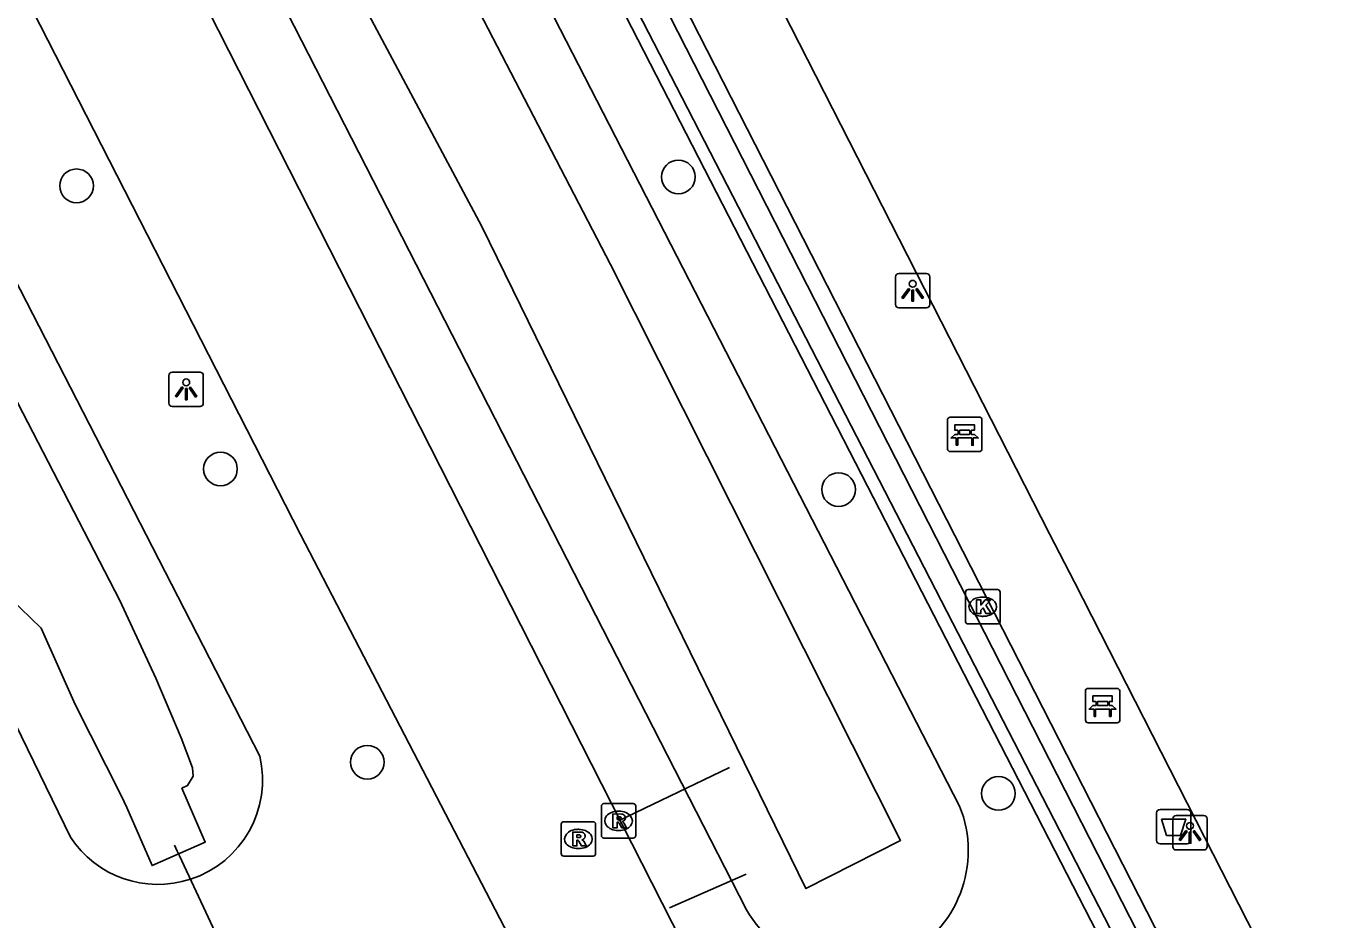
# Model space of a CAD drawing. Extents: x 158838 to 160074, y 386376 to 387776.
# Drawn here: x 159358.26 to 159396.04, y 387387.26 to 387413.21 of the extents above; entities that cross this region are included whole.
import ezdxf

# ---------------------------------------------------------------- set-up
doc = ezdxf.new("R2010")
doc.units = 0
for name, color, linetype in [('IMGEO_Afvalbak', 7, 'Continuous'), ('IMGEO_Bank', 7, 'Continuous'), ('IMGEO_Berm_groen', 7, 'Continuous'), ('IMGEO_Boom', 7, 'Continuous'), ('IMGEO_Duiker', 7, 'Continuous'), ('IMGEO_Fietspad_gesloten', 7, 'Continuous'), ('IMGEO_Groenvoorziening', 7, 'Continuous'), ('IMGEO_Haag', 7, 'Continuous'), ('IMGEO_Hek', 7, 'Continuous'), ('IMGEO_Kolk', 7, 'Continuous'), ('IMGEO_Lichtpunt', 7, 'Continuous'), ('IMGEO_Meer_plas_ven_vijver', 7, 'Continuous'), ('IMGEO_Muur', 7, 'Continuous'), ('IMGEO_Rioolput', 7, 'Continuous'), ('IMGEO_Voetpad_open', 7, 'Continuous'), ('IMGEO_Waterloop', 7, 'Continuous')]:
    doc.layers.add(name, color=color, linetype=linetype)

msp = doc.modelspace()

# ---------------------------------------------------------------- linework, layer by layer
at = {"layer": 'IMGEO_Afvalbak'}
for p, q in [((159391.09, 387389.573), (159391.09, 387390.373)), ((159391.09, 387390.373), (159391.09, 387389.573)), ((159391.19, 387390.473), (159391.98, 387390.473)), ((159391.98, 387390.473), (159391.19, 387390.473)), ((159392.08, 387390.373), (159392.08, 387389.573)), ((159392.08, 387389.573), (159392.08, 387390.373)), ((159391.98, 387389.473), (159391.19, 387389.473)), ((159391.19, 387389.473), (159391.98, 387389.473))]:
    msp.add_line(p, q, dxfattribs=at)
msp.add_lwpolyline([(159391.233, 387390.187), (159391.937, 387390.187), (159391.788, 387389.717), (159391.382, 387389.717), (159391.233, 387390.187)], dxfattribs=at)
for centre, start, end in [((159391.19, 387390.373), 90, 180), ((159391.19, 387390.373), 90, 180), ((159391.98, 387390.373), 0, 90), ((159391.98, 387390.373), 360, 90), ((159391.19, 387389.573), 180, 270), ((159391.19, 387389.573), 180, 270), ((159391.98, 387389.573), 270, 0), ((159391.98, 387389.573), 270, 0)]:
    msp.add_arc(centre, 0.1, start, end, dxfattribs=at)
at = {"layer": 'IMGEO_Bank'}
for p, q in [((159385.019, 387400.933), (159385.019, 387401.774)), ((159385.019, 387401.774), (159385.019, 387400.933)), ((159385.094, 387401.858), (159385.935, 387401.858)), ((159385.935, 387401.858), (159385.094, 387401.858)), ((159386.019, 387401.783), (159386.019, 387400.942)), ((159386.019, 387400.942), (159386.019, 387401.783)), ((159385.716, 387401.256), (159385.323, 387401.256)), ((159385.328, 387401.364), (159385.328, 387401.47)), ((159385.372, 387401.47), (159385.372, 387401.364)), ((159385.66, 387401.476), (159385.378, 387401.476)), ((159385.378, 387401.358), (159385.66, 387401.358)), ((159385.666, 387401.364), (159385.666, 387401.47)), ((159385.71, 387401.47), (159385.71, 387401.364)), ((159385.944, 387400.858), (159385.103, 387400.858)), ((159385.103, 387400.858), (159385.944, 387400.858)), ((159389.024, 387393.062), (159389.024, 387393.903)), ((159389.024, 387393.903), (159389.024, 387393.062)), ((159389.099, 387393.987), (159389.94, 387393.987)), ((159389.94, 387393.987), (159389.099, 387393.987)), ((159390.024, 387393.912), (159390.024, 387393.071)), ((159390.024, 387393.071), (159390.024, 387393.912)), ((159389.721, 387393.385), (159389.328, 387393.385)), ((159389.333, 387393.493), (159389.333, 387393.599)), ((159389.377, 387393.599), (159389.377, 387393.493)), ((159389.665, 387393.605), (159389.383, 387393.605)), ((159389.383, 387393.487), (159389.665, 387393.487)), ((159389.671, 387393.493), (159389.671, 387393.599)), ((159389.715, 387393.599), (159389.715, 387393.493)), ((159389.949, 387392.987), (159389.108, 387392.987)), ((159389.108, 387392.987), (159389.949, 387392.987))]:
    msp.add_line(p, q, dxfattribs=at)
for points in [[(159385.322, 387401.476), (159385.236, 387401.476), (159385.236, 387401.637), (159385.799, 387401.637), (159385.799, 387401.476), (159385.716, 387401.476)], [(159385.266, 387401.256), (159385.124, 387401.256), (159385.236, 387401.358), (159385.322, 387401.358)], [(159385.316, 387401.249), (159385.316, 387401.042), (159385.273, 387401.042), (159385.273, 387401.249)], [(159385.716, 387401.358), (159385.799, 387401.358), (159385.911, 387401.256), (159385.772, 387401.256)], [(159385.766, 387401.249), (159385.766, 387401.042), (159385.722, 387401.042), (159385.722, 387401.249)], [(159389.327, 387393.605), (159389.241, 387393.605), (159389.241, 387393.766), (159389.804, 387393.766), (159389.804, 387393.605), (159389.721, 387393.605)], [(159389.271, 387393.385), (159389.129, 387393.385), (159389.241, 387393.487), (159389.327, 387393.487)], [(159389.321, 387393.378), (159389.321, 387393.171), (159389.278, 387393.171), (159389.278, 387393.378)], [(159389.721, 387393.487), (159389.804, 387393.487), (159389.916, 387393.385), (159389.777, 387393.385)], [(159389.771, 387393.378), (159389.771, 387393.171), (159389.727, 387393.171), (159389.727, 387393.378)]]:
    msp.add_lwpolyline(points, dxfattribs=at)
for centre, radius, start, end in [((159385.097, 387401.78), 0.0779, 92.4484, 184.2845), ((159385.097, 387401.78), 0.0779, 92.4484, 184.2845), ((159385.941, 387401.78), 0.0779, 2.4484, 94.2845), ((159385.941, 387401.78), 0.0779, 2.4484, 94.2845), ((159385.266, 387401.249), 0.00671, 2.8957, 87.1043), ((159385.323, 387401.249), 0.00671, 92.8957, 177.1043), ((159385.321, 387401.469), 0.00671, 2.8957, 87.1043), ((159385.321, 387401.365), 0.00671, 272.8957, 357.1043), ((159385.378, 387401.469), 0.00671, 92.8957, 177.1043), ((159385.378, 387401.365), 0.00671, 182.8957, 267.1043), ((159385.66, 387401.469), 0.00671, 2.8957, 87.1043), ((159385.66, 387401.365), 0.00671, 272.8957, 357.1043), ((159385.717, 387401.469), 0.00671, 92.8957, 177.1043), ((159385.717, 387401.365), 0.00671, 182.8957, 267.1043), ((159385.715, 387401.249), 0.00671, 2.8957, 87.1043), ((159385.772, 387401.249), 0.00671, 92.8957, 177.1043), ((159385.097, 387400.936), 0.0779, 182.4484, 274.2845), ((159385.097, 387400.936), 0.0779, 182.4484, 274.2845), ((159385.941, 387400.936), 0.0779, 272.4484, 4.2845), ((159385.941, 387400.936), 0.0779, 272.4484, 4.2845), ((159389.102, 387393.909), 0.0779, 92.4484, 184.2845), ((159389.102, 387393.909), 0.0779, 92.4484, 184.2845), ((159389.946, 387393.909), 0.0779, 2.4484, 94.2845), ((159389.946, 387393.909), 0.0779, 2.4484, 94.2845), ((159389.271, 387393.378), 0.00671, 2.8957, 87.1043), ((159389.328, 387393.378), 0.00671, 92.8957, 177.1043), ((159389.326, 387393.598), 0.00671, 2.8957, 87.1043), ((159389.326, 387393.494), 0.00671, 272.8957, 357.1043), ((159389.383, 387393.598), 0.00671, 92.8957, 177.1043), ((159389.383, 387393.494), 0.00671, 182.8957, 267.1043), ((159389.665, 387393.598), 0.00671, 2.8957, 87.1043), ((159389.665, 387393.494), 0.00671, 272.8957, 357.1043), ((159389.722, 387393.598), 0.00671, 92.8957, 177.1043), ((159389.722, 387393.494), 0.00671, 182.8957, 267.1043), ((159389.72, 387393.378), 0.00671, 2.8957, 87.1043), ((159389.777, 387393.378), 0.00671, 92.8957, 177.1043), ((159389.102, 387393.065), 0.0779, 182.4484, 274.2845), ((159389.102, 387393.065), 0.0779, 182.4484, 274.2845), ((159389.946, 387393.065), 0.0779, 272.4484, 4.2845), ((159389.946, 387393.065), 0.0779, 272.4484, 4.2845)]:
    msp.add_arc(centre, radius, start, end, dxfattribs=at)
at = {"layer": 'IMGEO_Berm_groen'}
for points in [[(159338.252, 387481.676), (159339.469, 387479.786), (159339.506, 387479.774), (159385.369, 387390.571)], [(159379.182, 387387.557), (159341.645, 387460.848), (159331.81, 387480.051)]]:
    msp.add_lwpolyline(points, dxfattribs=at)
msp.add_arc((159382.173, 387389.275), 3.449, 209.8717, 22.0744, dxfattribs=at)
at = {"layer": 'IMGEO_Boom'}
for centre in [(159377.206, 387408.83), (159359.731, 387408.572), (159363.91, 387400.354), (159381.857, 387399.756), (159368.174, 387391.843), (159386.499, 387390.936)]:
    msp.add_circle(centre, 0.489, dxfattribs=at)
at = {"layer": 'IMGEO_Duiker'}
for points in [[(159375.47, 387390.141), (159378.686, 387391.692)], [(159362.574, 387389.435), (159362.654, 387389.264), (159362.719, 387389.126), (159364.521, 387385.277)]]:
    msp.add_lwpolyline(points, dxfattribs=at)
at = {"layer": 'IMGEO_Fietspad_gesloten'}
for points in [[(159329.737, 387479.621), (159360.931, 387418.842), (159385.799, 387369.924), (159385.949, 387369.64), (159385.972, 387369.596)], [(159348.881, 387432.496), (159353.107, 387424.11), (159366.234, 387398.455), (159375.439, 387380.729)]]:
    msp.add_lwpolyline(points, dxfattribs=at)
at = {"layer": 'IMGEO_Groenvoorziening'}
for points in [[(159365.051, 387392.021), (159353.692, 387414.123), (159351.156, 387418.046)], [(159346.688, 387413.143), (159350.748, 387407.113), (159352.959, 387403.206), (159359.554, 387389.669)]]:
    msp.add_lwpolyline(points, dxfattribs=at)
for centre, radius, start, end in [((159362.096, 387391.331), 3.035, 288.0702, 13.1397), ((159362.093, 387391.33), 3.034, 213.1881, 288.116)]:
    msp.add_arc(centre, radius, start, end, dxfattribs=at)
at = {"layer": 'IMGEO_Haag'}
for points in [[(159430.221, 387528.939), (159427.607, 387527.602), (159340.205, 387482.451), (159340.944, 387481.015), (159395.673, 387374.62)], [(159393.496, 387379.729), (159341.337, 387480.909)]]:
    msp.add_lwpolyline(points, dxfattribs=at)
at = {"layer": 'IMGEO_Hek'}
for points in [[(159341.337, 387480.909), (159393.496, 387379.729)], [(159387.979, 387398.473), (159379.988, 387414.148), (159410.691, 387429.846)], [(159396.747, 387381.301), (159388.71, 387397.065)], [(159376.945, 387387.618), (159379.17, 387388.593)]]:
    msp.add_lwpolyline(points, dxfattribs=at)
at = {"layer": 'IMGEO_Kolk'}
for p, q in [((159385.543, 387395.931), (159385.543, 387396.783)), ((159385.618, 387396.857), (159386.47, 387396.857)), ((159386.544, 387396.783), (159386.544, 387395.931)), ((159386.031, 387396.637), (159386.056, 387396.637)), ((159386.054, 387396.077), (159386.029, 387396.077)), ((159386.47, 387395.857), (159385.618, 387395.857))]:
    msp.add_line(p, q, dxfattribs=at)
for points in [[(159385.543, 387395.931), (159385.543, 387396.783)], [(159385.618, 387396.857), (159386.47, 387396.857)], [(159386.544, 387396.783), (159386.544, 387395.931)], [(159385.864, 387396.557), (159385.987, 387396.557), (159385.987, 387396.406), (159386.117, 387396.557), (159386.281, 387396.557), (159386.135, 387396.406), (159386.288, 387396.157), (159386.136, 387396.157), (159386.051, 387396.321), (159385.987, 387396.254), (159385.987, 387396.157), (159385.864, 387396.157), (159385.864, 387396.557)], [(159386.47, 387395.857), (159385.618, 387395.857)]]:
    msp.add_lwpolyline(points, dxfattribs=at)
for centre, start, end in [((159385.62, 387396.781), 91.552, 178.448), ((159385.62, 387396.781), 91.552, 178.448), ((159386.468, 387396.781), 1.552, 88.448), ((159386.468, 387396.781), 1.552, 88.448), ((159385.62, 387395.933), 181.552, 268.448), ((159385.62, 387395.933), 181.552, 268.448), ((159386.468, 387395.933), 271.552, 358.448), ((159386.468, 387395.933), 271.552, 358.448)]:
    msp.add_arc(centre, 0.0765, start, end, dxfattribs=at)
for centre, major_axis, ratio, start_param, end_param in [((159386.03, 387396.357), (-0.387, 0.002), 0.722429, 4.712389, 7.853982), ((159386.055, 387396.357), (-0.39, 0.002), 0.717154, 1.570796, 4.712389)]:
    msp.add_ellipse(centre, major_axis=major_axis, ratio=ratio, start_param=start_param, end_param=end_param, dxfattribs=at)
at = {"layer": 'IMGEO_Lichtpunt'}
for p, q in [((159383.511, 387405.931), (159383.511, 387405.124)), ((159383.511, 387405.931), (159383.511, 387405.124)), ((159384.413, 387406.026), (159383.605, 387406.026)), ((159384.413, 387406.026), (159383.605, 387406.026)), ((159384.507, 387405.124), (159384.507, 387405.931)), ((159384.507, 387405.124), (159384.507, 387405.931)), ((159383.605, 387405.03), (159384.413, 387405.03)), ((159383.605, 387405.03), (159384.413, 387405.03)), ((159363.317, 387403.165), (159362.509, 387403.165)), ((159363.317, 387403.165), (159362.509, 387403.165)), ((159362.415, 387403.07), (159362.415, 387402.263)), ((159362.415, 387403.07), (159362.415, 387402.263)), ((159363.411, 387402.263), (159363.411, 387403.07)), ((159363.411, 387402.263), (159363.411, 387403.07)), ((159362.509, 387402.169), (159363.317, 387402.169)), ((159362.509, 387402.169), (159363.317, 387402.169)), ((159392.464, 387390.292), (159391.656, 387390.292)), ((159392.464, 387390.292), (159391.656, 387390.292)), ((159391.562, 387390.197), (159391.562, 387389.39)), ((159391.562, 387390.197), (159391.562, 387389.39)), ((159392.558, 387389.39), (159392.558, 387390.197)), ((159392.558, 387389.39), (159392.558, 387390.197)), ((159391.656, 387389.296), (159392.464, 387389.296)), ((159391.656, 387389.296), (159392.464, 387389.296))]:
    msp.add_line(p, q, dxfattribs=at)
for points in [[(159383.885, 387405.595), (159383.924, 387405.567), (159383.736, 387405.305), (159383.698, 387405.332), (159383.885, 387405.595)], [(159383.987, 387405.547), (159384.034, 387405.547), (159384.034, 387405.225), (159383.987, 387405.225), (159383.987, 387405.547)], [(159384.097, 387405.567), (159384.135, 387405.594), (159384.322, 387405.332), (159384.283, 387405.304), (159384.097, 387405.567)], [(159362.789, 387402.734), (159362.828, 387402.706), (159362.64, 387402.444), (159362.602, 387402.471), (159362.789, 387402.734)], [(159363.001, 387402.706), (159363.039, 387402.733), (159363.226, 387402.471), (159363.187, 387402.443), (159363.001, 387402.706)], [(159362.891, 387402.686), (159362.938, 387402.686), (159362.938, 387402.364), (159362.891, 387402.364), (159362.891, 387402.686)], [(159391.936, 387389.861), (159391.975, 387389.833), (159391.787, 387389.571), (159391.749, 387389.598), (159391.936, 387389.861)], [(159392.038, 387389.813), (159392.085, 387389.813), (159392.085, 387389.491), (159392.038, 387389.491), (159392.038, 387389.813)], [(159392.148, 387389.833), (159392.186, 387389.86), (159392.373, 387389.598), (159392.334, 387389.57), (159392.148, 387389.833)]]:
    msp.add_lwpolyline(points, dxfattribs=at)
for centre in [(159384.01, 387405.729), (159362.914, 387402.868), (159392.061, 387389.995)]:
    msp.add_circle(centre, 0.0994, dxfattribs=at)
for centre, start, end in [((159383.605, 387405.931), 90, 180), ((159383.605, 387405.931), 90, 180), ((159384.413, 387405.931), 0, 90), ((159384.413, 387405.931), 0, 90), ((159383.605, 387405.124), 180, 270), ((159383.605, 387405.124), 180, 270), ((159384.413, 387405.124), 270, 0), ((159384.413, 387405.124), 270, 360), ((159362.509, 387403.07), 90, 180), ((159362.509, 387403.07), 90, 180), ((159363.317, 387403.07), 0, 90), ((159363.317, 387403.07), 0, 90), ((159362.509, 387402.263), 180, 270), ((159362.509, 387402.263), 180, 270), ((159363.317, 387402.263), 270, 0), ((159363.317, 387402.263), 270, 360), ((159391.656, 387390.197), 90, 180), ((159391.656, 387390.197), 90, 180), ((159392.464, 387390.197), 0, 90), ((159392.464, 387390.197), 0, 90), ((159391.656, 387389.39), 180, 270), ((159391.656, 387389.39), 180, 270), ((159392.464, 387389.39), 270, 0), ((159392.464, 387389.39), 270, 360)]:
    msp.add_arc(centre, 0.0946, start, end, dxfattribs=at)
at = {"layer": 'IMGEO_Meer_plas_ven_vijver'}
msp.add_lwpolyline([(159345.639, 387417.415), (159348.719, 387413.677), (159355.166, 387402.055), (159356.987, 387397.846), (159356.024, 387397.283), (159356.486, 387396.378), (159357.492, 387396.898), (159358.707, 387395.73), (159359.69, 387393.518), (159361.039, 387390.862), (159361.192, 387390.532), (159361.923, 387388.843), (159363.469, 387389.527), (159362.792, 387391.087), (159362.954, 387391.166), (159363.115, 387391.435), (159363.102, 387391.682), (159362.771, 387392.55), (159362.037, 387394.278), (159360.992, 387396.539), (159354.746, 387408.595), (159351.871, 387414.16)], dxfattribs=at)
at = {"layer": 'IMGEO_Muur'}
msp.add_lwpolyline([(159362.792, 387391.087), (159363.469, 387389.527), (159361.923, 387388.843), (159361.192, 387390.532)], dxfattribs=at)
at = {"layer": 'IMGEO_Rioolput'}
for p, q in [((159375.044, 387390.641), (159375.896, 387390.641)), ((159374.969, 387389.715), (159374.969, 387390.567)), ((159375.457, 387390.421), (159375.482, 387390.421)), ((159375.97, 387390.567), (159375.97, 387389.715)), ((159373.8, 387389.189), (159373.8, 387390.041)), ((159373.875, 387390.115), (159374.727, 387390.115)), ((159374.288, 387389.895), (159374.313, 387389.895)), ((159374.801, 387390.041), (159374.801, 387389.189)), ((159375.896, 387389.641), (159375.044, 387389.641)), ((159375.48, 387389.861), (159375.455, 387389.861)), ((159374.311, 387389.335), (159374.286, 387389.335)), ((159374.727, 387389.115), (159373.875, 387389.115))]:
    msp.add_line(p, q, dxfattribs=at)
for points in [[(159375.044, 387390.641), (159375.896, 387390.641)], [(159374.969, 387389.715), (159374.969, 387390.567)], [(159375.558, 387390.339), (159375.306, 387390.341), (159375.306, 387389.941)], [(159375.484, 387390.26), (159375.43, 387390.26), (159375.43, 387390.179)], [(159375.97, 387390.567), (159375.97, 387389.715)], [(159373.8, 387389.189), (159373.8, 387390.041)], [(159373.875, 387390.115), (159374.727, 387390.115)], [(159374.801, 387390.041), (159374.801, 387389.189)], [(159375.306, 387389.941), (159375.43, 387389.941), (159375.43, 387390.103), (159375.441, 387390.103)], [(159375.43, 387390.179), (159375.482, 387390.179)], [(159375.488, 387390.074), (159375.559, 387389.941), (159375.699, 387389.941), (159375.634, 387390.067)], [(159374.389, 387389.813), (159374.137, 387389.815), (159374.137, 387389.415)], [(159374.137, 387389.415), (159374.261, 387389.415), (159374.261, 387389.577), (159374.272, 387389.577)], [(159374.315, 387389.734), (159374.261, 387389.734), (159374.261, 387389.653)], [(159374.261, 387389.653), (159374.313, 387389.653)], [(159374.319, 387389.548), (159374.39, 387389.415), (159374.53, 387389.415), (159374.465, 387389.541)], [(159375.896, 387389.641), (159375.044, 387389.641)], [(159374.727, 387389.115), (159373.875, 387389.115)]]:
    msp.add_lwpolyline(points, dxfattribs=at)
for centre, radius, start, end in [((159375.046, 387390.565), 0.0765, 91.552, 178.448), ((159375.046, 387390.565), 0.0765, 91.552, 178.448), ((159375.894, 387390.565), 0.0765, 1.552, 88.448), ((159375.894, 387390.565), 0.0765, 1.552, 88.448), ((159375.49, 387390.164), 0.0964, 77.0061, 93.1865), ((159375.504, 387390.221), 0.0378, 276.6634, 79.6772), ((159375.557, 387390.229), 0.109, 350.3612, 89.416), ((159373.877, 387390.039), 0.0765, 91.552, 178.448), ((159373.877, 387390.039), 0.0765, 91.552, 178.448), ((159374.725, 387390.039), 0.0765, 1.552, 88.448), ((159374.725, 387390.039), 0.0765, 1.552, 88.448), ((159375.44, 387390.05), 0.0533, 26.0293, 88.6989), ((159375.466, 387390.368), 0.19, 274.7715, 282.9687), ((159375.555, 387390.229), 0.112, 277.5842, 350.9817), ((159375.539, 387390.014), 0.108, 29.5134, 73.7905), ((159374.271, 387389.524), 0.0533, 26.0293, 88.6989), ((159374.297, 387389.842), 0.19, 274.7715, 282.9687), ((159374.321, 387389.638), 0.0964, 77.0061, 93.1865), ((159374.335, 387389.695), 0.0378, 276.6634, 79.6772), ((159374.388, 387389.703), 0.109, 350.3612, 89.416), ((159374.386, 387389.703), 0.112, 277.5842, 350.9817), ((159374.37, 387389.488), 0.108, 29.5134, 73.7905), ((159375.046, 387389.717), 0.0765, 181.552, 268.448), ((159375.046, 387389.717), 0.0765, 181.552, 268.448), ((159375.894, 387389.717), 0.0765, 271.552, 358.448), ((159375.894, 387389.717), 0.0765, 271.552, 358.448), ((159373.877, 387389.191), 0.0765, 181.552, 268.448), ((159373.877, 387389.191), 0.0765, 181.552, 268.448), ((159374.725, 387389.191), 0.0765, 271.552, 358.448), ((159374.725, 387389.191), 0.0765, 271.552, 358.448)]:
    msp.add_arc(centre, radius, start, end, dxfattribs=at)
for centre, major_axis, ratio, start_param, end_param in [((159375.456, 387390.141), (-0.387, 0.002), 0.722429, 4.712389, 7.853982), ((159375.481, 387390.141), (-0.39, 0.002), 0.717154, 1.570796, 4.712389), ((159374.287, 387389.615), (-0.387, 0.002), 0.722429, 4.712389, 7.853982), ((159374.312, 387389.615), (-0.39, 0.002), 0.717154, 1.570796, 4.712389)]:
    msp.add_ellipse(centre, major_axis=major_axis, ratio=ratio, start_param=start_param, end_param=end_param, dxfattribs=at)
at = {"layer": 'IMGEO_Voetpad_open'}
for points in [[(159342.28, 387481.383), (159394.059, 387380.009)], [(159342.738, 387481.613), (159394.525, 387380.233)], [(159379.988, 387414.148), (159387.979, 387398.473), (159388.71, 387397.065), (159396.747, 387381.301), (159427.474, 387397.029)]]:
    msp.add_lwpolyline(points, dxfattribs=at)
at = {"layer": 'IMGEO_Waterloop'}
msp.add_lwpolyline([(159337.641, 387480.228), (159339.633, 387476.47), (159353.596, 387449.694), (159363.534, 387428.831), (159375.238, 387406.285), (159383.657, 387389.571), (159380.906, 387388.174), (159371.501, 387407.394), (159355.485, 387437.373), (159342.261, 387464.581), (159333.719, 387480.063)], dxfattribs=at)

doc.saveas('drawing.dxf')
